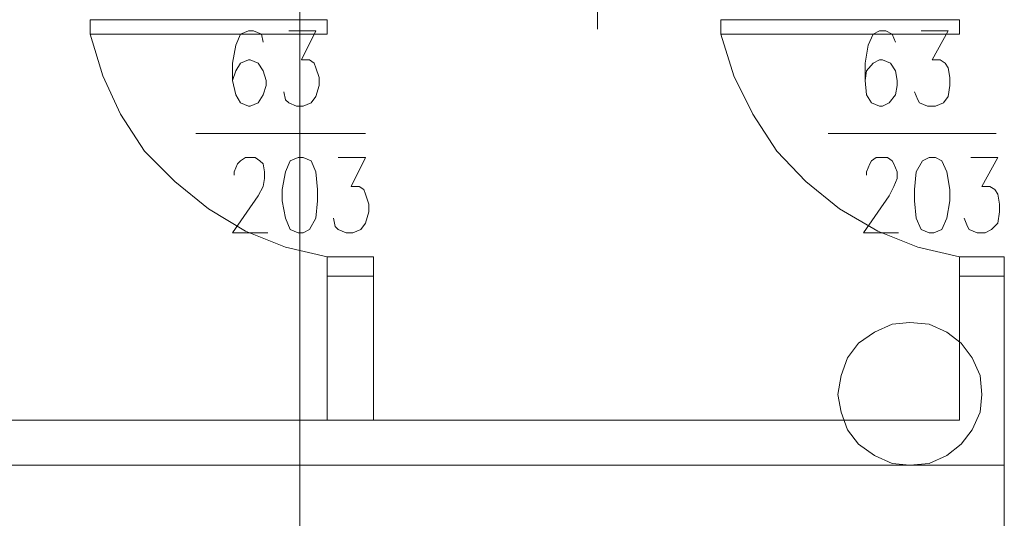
# Model space of a CAD drawing. Header units: inches. Extents: x -1441 to 3871, y -4351 to 2413.
# Tile 294 of 308: x 1360 to 1620, y 1338 to 1470. Entities that reach past the tile are written whole.
import ezdxf

# ---------------------------------------------------------------- set-up
doc = ezdxf.new("R2010")
doc.units = ezdxf.units.IN
doc.header["$MEASUREMENT"] = 0
doc.layers.add('at_Entity', color=7, linetype='Continuous')
doc.layers.add('at_Rect', color=7, linetype='Continuous')

msp = doc.modelspace()

# ---------------------------------------------------------------- linework, layer by layer
at = {"layer": 'at_Entity', "color": 7, "lineweight": 15}
for p, q in [((1433.74019, 1575.10344), (1433.74019, 808.5417)), ((1512.4715, 1511.17957), (1512.4715, 1467.19612)), ((1381.67563, 1454.88839), (1378.28861, 1465.90811)), ((1418.07407, 1465.90811), (1416.80513, 1462.95043)), ((1420.19215, 1466.76678), (1418.07407, 1465.90811)), ((1421.46108, 1466.76678), (1420.19215, 1466.76678)), ((1423.57916, 1465.90811), (1421.46108, 1466.76678)), ((1424.00373, 1463.80911), (1423.57916, 1465.90811)), ((1430.77775, 1466.76678), (1437.97157, 1466.76678)), ((1437.97157, 1466.76678), (1434.15999, 1459.13408)), ((1548.45015, 1454.88839), (1545.06314, 1465.90811)), ((1585.27316, 1465.90811), (1584.00423, 1462.95043)), ((1586.96667, 1466.76678), (1585.27316, 1465.90811)), ((1588.66018, 1466.76678), (1586.96667, 1466.76678)), ((1590.35368, 1465.90811), (1588.66018, 1466.76678)), ((1591.20282, 1463.80911), (1590.35368, 1465.90811)), ((1597.97207, 1466.76678), (1605.17066, 1466.76678)), ((1605.17066, 1466.76678), (1600.93928, 1459.13408)), ((1416.80513, 1462.95043), (1415.96077, 1458.2754)), ((1584.00423, 1462.95043), (1583.15986, 1458.2754)), ((1415.96077, 1458.2754), (1415.96077, 1453.64808)), ((1418.07407, 1458.2754), (1416.80513, 1456.17641)), ((1420.19215, 1459.13408), (1418.07407, 1458.2754)), ((1420.61671, 1459.13408), (1420.19215, 1459.13408)), ((1422.73479, 1458.2754), (1420.61671, 1459.13408)), ((1424.00373, 1456.17641), (1422.73479, 1458.2754)), ((1434.15999, 1459.13408), (1436.27806, 1459.13408)), ((1436.27806, 1459.13408), (1437.547, 1458.2754)), ((1437.547, 1458.2754), (1437.97157, 1457.03509)), ((1583.15986, 1458.2754), (1583.15986, 1453.64808)), ((1585.27316, 1458.2754), (1583.58443, 1456.17641)), ((1586.96667, 1459.13408), (1585.27316, 1458.2754)), ((1587.81581, 1459.13408), (1586.96667, 1459.13408)), ((1589.92911, 1458.2754), (1587.81581, 1459.13408)), ((1591.20282, 1456.17641), (1589.92911, 1458.2754)), ((1600.93928, 1459.13408), (1603.05259, 1459.13408)), ((1603.05259, 1459.13408), (1604.32153, 1458.2754)), ((1604.32153, 1458.2754), (1605.17066, 1457.03509)), ((1416.80513, 1456.17641), (1415.96077, 1453.64808)), ((1424.84809, 1453.64808), (1424.00373, 1456.17641)), ((1437.97157, 1457.03509), (1438.81594, 1454.45905)), ((1583.58443, 1456.17641), (1583.15986, 1453.64808)), ((1591.62739, 1453.64808), (1591.20282, 1456.17641)), ((1605.17066, 1457.03509), (1605.59523, 1454.45905)), ((1386.33157, 1444.72736), (1381.67563, 1454.88839)), ((1415.96077, 1453.64808), (1416.80513, 1449.83173)), ((1424.84809, 1452.36006), (1424.84809, 1453.64808)), ((1438.81594, 1454.45905), (1438.81594, 1452.36006)), ((1553.53067, 1444.72736), (1548.45015, 1454.88839)), ((1583.15986, 1453.64808), (1583.58443, 1449.83173)), ((1591.62739, 1452.36006), (1591.62739, 1453.64808)), ((1605.59523, 1454.45905), (1605.59523, 1452.36006)), ((1424.00373, 1449.83173), (1424.84809, 1452.36006)), ((1429.92861, 1448.54371), (1429.50404, 1450.69041)), ((1438.81594, 1452.36006), (1437.97157, 1449.40239)), ((1591.20282, 1449.83173), (1591.62739, 1452.36006)), ((1597.1277, 1448.54371), (1596.27857, 1450.69041)), ((1605.59523, 1452.36006), (1605.17066, 1449.40239)), ((1416.80513, 1449.83173), (1418.07407, 1447.73274)), ((1418.07407, 1447.73274), (1420.19215, 1446.87406)), ((1420.61671, 1446.87406), (1422.73479, 1447.73274)), ((1422.73479, 1447.73274), (1424.00373, 1449.83173)), ((1430.77775, 1447.73274), (1429.92861, 1448.54371)), ((1432.89105, 1446.87406), (1430.77775, 1447.73274)), ((1436.70263, 1447.73274), (1434.58456, 1446.87406)), ((1437.97157, 1449.40239), (1436.70263, 1447.73274)), ((1583.58443, 1449.83173), (1584.85337, 1447.73274)), ((1584.85337, 1447.73274), (1586.96667, 1446.87406)), ((1587.81581, 1446.87406), (1589.50931, 1447.73274)), ((1589.50931, 1447.73274), (1591.20282, 1449.83173)), ((1597.55227, 1447.73274), (1597.1277, 1448.54371)), ((1599.67035, 1446.87406), (1597.55227, 1447.73274)), ((1603.90173, 1447.73274), (1601.78365, 1446.87406)), ((1605.17066, 1449.40239), (1603.90173, 1447.73274)), ((1420.19215, 1446.87406), (1420.61671, 1446.87406)), ((1434.58456, 1446.87406), (1432.89105, 1446.87406)), ((1586.96667, 1446.87406), (1587.81581, 1446.87406)), ((1601.78365, 1446.87406), (1599.67035, 1446.87406)), ((1392.68103, 1434.99567), (1386.33157, 1444.72736)), ((1559.87535, 1434.99567), (1553.53067, 1444.72736)), ((1451.09504, 1439.67069), (1406.2243, 1439.67069)), ((1617.86957, 1439.67069), (1573.4234, 1439.67069)), ((1400.72399, 1426.98133), (1392.68103, 1434.99567)), ((1567.49851, 1426.98133), (1559.87535, 1434.99567)), ((1417.2297, 1431.60865), (1418.07407, 1432.46733)), ((1418.07407, 1432.46733), (1419.34778, 1433.32601)), ((1419.34778, 1433.32601), (1421.88565, 1433.32601)), ((1421.88565, 1433.32601), (1423.15459, 1432.46733)), ((1423.15459, 1432.46733), (1424.00373, 1431.60865)), ((1431.19755, 1432.46733), (1429.92861, 1429.50966)), ((1433.31562, 1433.32601), (1431.19755, 1432.46733)), ((1434.58456, 1433.32601), (1433.31562, 1433.32601)), ((1436.70263, 1432.46733), (1434.58456, 1433.32601)), ((1437.97157, 1429.50966), (1436.70263, 1432.46733)), ((1443.89645, 1433.32601), (1451.09504, 1433.32601)), ((1451.09504, 1433.32601), (1447.28346, 1425.69331)), ((1584.4288, 1431.60865), (1584.85337, 1432.46733)), ((1584.85337, 1432.46733), (1586.1223, 1433.32601)), ((1586.1223, 1433.32601), (1589.08475, 1433.32601)), ((1589.08475, 1433.32601), (1590.35368, 1432.46733)), ((1590.35368, 1432.46733), (1590.77825, 1431.60865)), ((1598.39664, 1432.46733), (1596.70314, 1429.50966)), ((1600.09015, 1433.32601), (1598.39664, 1432.46733)), ((1601.78365, 1433.32601), (1600.09015, 1433.32601)), ((1603.47716, 1432.46733), (1601.78365, 1433.32601)), ((1604.74609, 1429.50966), (1603.47716, 1432.46733)), ((1611.09555, 1433.32601), (1618.28937, 1433.32601)), ((1618.28937, 1433.32601), (1614.05799, 1425.69331)), ((1416.38056, 1429.50966), (1417.2297, 1431.60865)), ((1416.38056, 1428.65098), (1416.38056, 1429.50966)), ((1424.00373, 1431.60865), (1424.42352, 1429.50966)), ((1424.42352, 1429.50966), (1424.42352, 1427.7923)), ((1429.92861, 1429.50966), (1429.08424, 1424.83463)), ((1438.39137, 1424.83463), (1437.97157, 1429.50966)), ((1583.58443, 1429.50966), (1584.4288, 1431.60865)), ((1583.58443, 1428.65098), (1583.58443, 1429.50966)), ((1590.77825, 1431.60865), (1591.62739, 1429.50966)), ((1591.62739, 1429.50966), (1591.62739, 1427.7923)), ((1596.70314, 1429.50966), (1596.27857, 1424.83463)), ((1605.59523, 1424.83463), (1604.74609, 1429.50966)), ((1409.61131, 1419.77797), (1400.72399, 1426.98133)), ((1424.42352, 1427.7923), (1424.00373, 1425.69331)), ((1576.38584, 1419.77797), (1567.49851, 1426.98133)), ((1591.62739, 1427.7923), (1590.77825, 1425.69331)), ((1424.00373, 1425.69331), (1422.73479, 1423.16498)), ((1429.08424, 1424.83463), (1429.08424, 1421.87696)), ((1438.39137, 1421.87696), (1438.39137, 1424.83463)), ((1447.28346, 1425.69331), (1449.40154, 1425.69331)), ((1449.40154, 1425.69331), (1450.67048, 1424.83463)), ((1450.67048, 1424.83463), (1451.09504, 1423.59432)), ((1590.77825, 1425.69331), (1589.50931, 1423.16498)), ((1596.27857, 1424.83463), (1596.27857, 1421.87696)), ((1605.59523, 1421.87696), (1605.59523, 1424.83463)), ((1614.05799, 1425.69331), (1616.17606, 1425.69331)), ((1616.17606, 1425.69331), (1617.445, 1424.83463)), ((1617.445, 1424.83463), (1618.28937, 1423.59432)), ((1422.73479, 1423.16498), (1415.96077, 1413.43328)), ((1429.08424, 1421.87696), (1429.92861, 1417.24963)), ((1437.97157, 1417.24963), (1438.39137, 1421.87696)), ((1451.09504, 1423.59432), (1451.93941, 1421.01828)), ((1589.50931, 1423.16498), (1582.73529, 1413.43328)), ((1596.27857, 1421.87696), (1596.70314, 1417.24963)), ((1604.74609, 1417.24963), (1605.59523, 1421.87696)), ((1618.28937, 1423.59432), (1618.71394, 1421.01828)), ((1419.34778, 1413.86262), (1409.61131, 1419.77797)), ((1451.93941, 1418.91929), (1451.09504, 1415.96162)), ((1451.93941, 1421.01828), (1451.93941, 1418.91929)), ((1586.54687, 1413.86262), (1576.38584, 1419.77797)), ((1618.71394, 1418.91929), (1618.28937, 1415.96162)), ((1618.71394, 1421.01828), (1618.71394, 1418.91929)), ((1429.92861, 1417.24963), (1431.19755, 1414.29196)), ((1436.27806, 1414.29196), (1437.97157, 1417.24963)), ((1443.05209, 1415.10294), (1442.62752, 1417.24963)), ((1596.70314, 1417.24963), (1597.97207, 1414.29196)), ((1603.47716, 1414.29196), (1604.74609, 1417.24963)), ((1610.24641, 1415.10294), (1609.40204, 1417.24963)), ((1429.92861, 1409.61693), (1419.34778, 1413.86262)), ((1431.19755, 1414.29196), (1433.31562, 1413.43328)), ((1434.58456, 1413.43328), (1436.27806, 1414.29196)), ((1443.89645, 1414.29196), (1443.05209, 1415.10294)), ((1446.01453, 1413.43328), (1443.89645, 1414.29196)), ((1449.82134, 1414.29196), (1447.70803, 1413.43328)), ((1451.09504, 1415.96162), (1449.82134, 1414.29196)), ((1597.1277, 1409.61693), (1586.54687, 1413.86262)), ((1597.97207, 1414.29196), (1600.09015, 1413.43328)), ((1601.35908, 1413.43328), (1603.47716, 1414.29196)), ((1610.67575, 1414.29196), (1610.24641, 1415.10294)), ((1612.78905, 1413.43328), (1610.67575, 1414.29196)), ((1616.60063, 1414.29196), (1614.90713, 1413.43328)), ((1618.28937, 1415.96162), (1616.60063, 1414.29196)), ((1415.96077, 1413.43328), (1425.27266, 1413.43328)), ((1433.31562, 1413.43328), (1434.58456, 1413.43328)), ((1447.70803, 1413.43328), (1446.01453, 1413.43328)), ((1582.73529, 1413.43328), (1592.04719, 1413.43328)), ((1600.09015, 1413.43328), (1601.35908, 1413.43328)), ((1614.90713, 1413.43328), (1612.78905, 1413.43328)), ((1440.93401, 1407.0886), (1429.92861, 1409.61693)), ((1608.13311, 1407.0886), (1597.1277, 1409.61693)), ((1440.93401, 1401.98423), (1440.93401, 1407.0886)), ((1440.93401, 1407.0886), (1453.20835, 1407.0886)), ((1453.20835, 1407.0886), (1453.20835, 1401.98423)), ((1608.13311, 1401.98423), (1608.13311, 1407.0886)), ((1608.13311, 1407.0886), (1619.98287, 1407.0886)), ((1619.98287, 1407.0886), (1619.98287, 1401.98423)), ((1440.93401, 1401.98423), (1440.93401, 1363.91613)), ((1440.93401, 1401.98423), (1453.20835, 1401.98423)), ((1453.20835, 1401.98423), (1440.93401, 1401.98423)), ((1453.20835, 1363.91613), (1453.20835, 1401.98423)), ((1608.13311, 1363.91613), (1608.13311, 1401.98423)), ((1608.13311, 1401.98423), (1619.98287, 1401.98423)), ((1619.98287, 1401.98423), (1608.13311, 1401.98423)), ((1619.98287, 1352.03774), (1619.98287, 1401.98423)), ((1590.35368, 1389.29487), (1585.69773, 1387.19587)), ((1595.00963, 1389.72421), (1590.35368, 1389.29487)), ((1600.09015, 1389.29487), (1595.00963, 1389.72421)), ((1604.74609, 1387.19587), (1600.09015, 1389.29487)), ((1585.69773, 1387.19587), (1581.46636, 1384.2382)), ((1608.55767, 1384.2382), (1604.74609, 1387.19587)), ((1581.46636, 1384.2382), (1578.50391, 1380.42185)), ((1611.52012, 1380.42185), (1608.55767, 1384.2382)), ((1578.50391, 1380.42185), (1576.81041, 1375.74682)), ((1613.63819, 1375.74682), (1611.52012, 1380.42185)), ((1576.81041, 1375.74682), (1575.96127, 1370.69016)), ((1614.05799, 1370.69016), (1613.63819, 1375.74682)), ((1575.96127, 1370.69016), (1576.81041, 1366.01513)), ((1613.63819, 1366.01513), (1614.05799, 1370.69016)), ((1576.81041, 1366.01513), (1578.50391, 1361.3401)), ((1611.52012, 1361.3401), (1613.63819, 1366.01513)), ((1608.13311, 1363.91613), (1150.55743, 1363.91613)), ((1578.50391, 1361.3401), (1581.46636, 1357.57145)), ((1608.55767, 1357.57145), (1611.52012, 1361.3401)), ((1581.46636, 1357.57145), (1585.69773, 1354.56607)), ((1604.74609, 1354.56607), (1608.55767, 1357.57145)), ((1585.69773, 1354.56607), (1590.35368, 1352.46708)), ((1600.09015, 1352.46708), (1604.74609, 1354.56607)), ((1619.98287, 1352.03774), (957.11615, 1352.03774)), ((1590.35368, 1352.46708), (1595.00963, 1352.03774)), ((1595.00963, 1352.03774), (1600.09015, 1352.46708)), ((1619.98287, 1327.51769), (1619.98287, 1352.03774))]:
    msp.add_line(p, q, dxfattribs=at)
at = {"layer": 'at_Rect', "color": 7, "lineweight": 15}
for p, q in [((1440.93401, 1469.71887), (1378.28861, 1469.71887)), ((1378.28861, 1465.90811), (1378.28861, 1469.71887)), ((1440.93401, 1469.71887), (1440.93401, 1465.90811)), ((1608.13358, 1469.71887), (1545.06314, 1469.71887)), ((1545.06314, 1465.90811), (1545.06314, 1469.71887)), ((1608.13358, 1469.71887), (1608.13358, 1465.90811)), ((1378.28861, 1465.90811), (1440.93401, 1465.90811)), ((1545.06314, 1465.90811), (1608.13358, 1465.90811))]:
    msp.add_line(p, q, dxfattribs=at)

doc.saveas('drawing.dxf')
